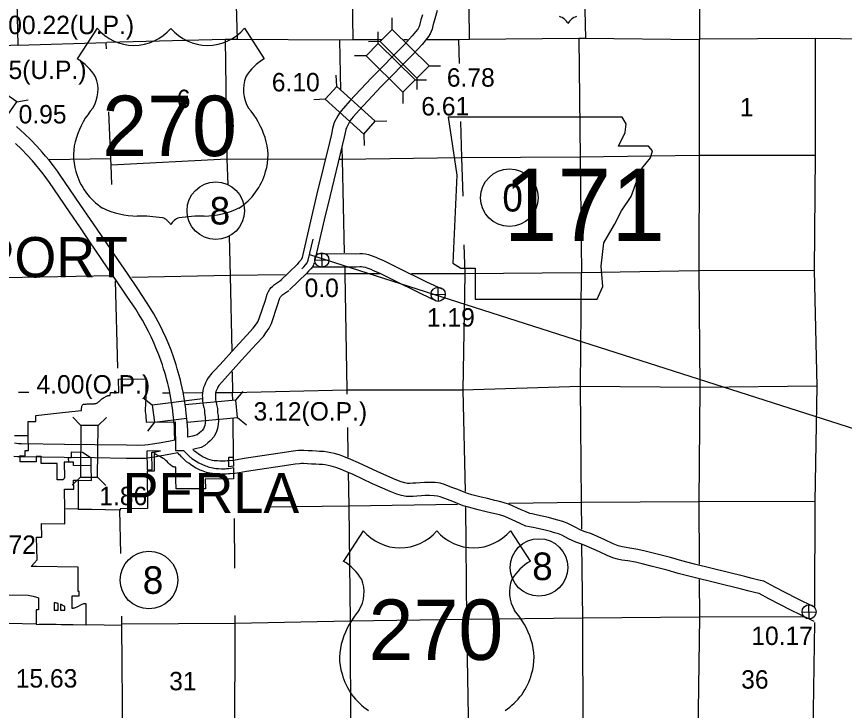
# Model space of a CAD drawing. Extents: x 369523 to 838377, y 495025 to 936819.
# Drawn here: x 666534 to 704526, y 855771 to 887609 of the extents above; entities that cross this region are included whole.
import ezdxf

# ---------------------------------------------------------------- set-up
doc = ezdxf.new("R2010")
doc.units = 0
for name, color, linetype in [('22', 7, 'Continuous'), ('6', 7, 'Continuous'), ('DSN_BRDG_Annotation', 7, 'Continuous'), ('DSN_DRFT_Common-Annotations', 7, 'Continuous'), ('DSN_DRFT_Common-Line', 7, 'Continuous'), ('DSN_DRFT_Junk-No-Plot', 7, 'Continuous'), ('Level 1', 7, 'Continuous'), ('Level 11', 7, 'Continuous'), ('Level 15', 7, 'Continuous'), ('Level 2', 7, 'Continuous'), ('Level 21', 7, 'Continuous'), ('Level 22', 7, 'Continuous'), ('Level 6', 7, 'Continuous')]:
    doc.layers.add(name, color=color, linetype=linetype)

msp = doc.modelspace()

# ---------------------------------------------------------------- linework, layer by layer
at = {"layer": '22'}
msp.add_lwpolyline([(686340, 882997), (686740, 880332), (686562, 876291), (686917, 876069), (687583, 876069), (687583, 874648), (693179, 874648), (693445, 875225), (693357, 876158), (693490, 877224), (693978, 878067), (694289, 878689), (694733, 879355), (695000, 880066), (695222, 880643), (695622, 881132), (695710, 881442), (695533, 881665), (694156, 881665), (694467, 882286), (694511, 882686), (694327, 882993)], close=True, dxfattribs=at)
at = {"layer": '6'}
for p, q in [((670232, 887074), (669323, 885669)), ((676988, 887074), (677897, 885669)), ((682441, 864020), (681532, 862614)), ((689197, 864020), (690106, 862614))]:
    msp.add_line(p, q, dxfattribs=at)
for centre, radius, start, end in [((691264, 886987), 651, 28.0342, 72.9864), ((692413, 886987), 651, 107.0136, 151.9658), ((671924, 888498), 2211, 220.075, 319.6701), ((675296, 888498), 2211, 220.3299, 319.925), ((668136, 883629), 2361, 30.7809, 59.9883), ((679084, 883629), 2361, 120.0117, 149.2191), ((668655, 884251), 1618, 328.8105, 21.2108), ((678564, 884251), 1618, 158.7892, 211.1895), ((672887, 880934), 3776, 138.9565, 162.6913), ((674332, 880934), 3776, 17.3087, 41.0435), ((671641, 881243), 2495, 160.9576, 197.3819), ((675579, 881243), 2495, 342.6181, 19.0424), ((672047, 881250), 2887, 195.1074, 237.1312), ((675173, 881250), 2887, 302.8688, 344.8926), ((672101, 882160), 3707, 244.0771, 269.5779), ((675119, 882160), 3707, 270.4221, 295.9229), ((672186, 871664), 6790, 81.1942, 90.9539), ((673035, 877752), 651, 28.0342, 72.9864), ((674184, 877752), 651, 107.0136, 151.9658), ((675033, 871664), 6790, 89.0461, 98.8058), ((684133, 865443), 2211, 220.075, 319.6701), ((687505, 865443), 2211, 220.3299, 319.925), ((680345, 860574), 2361, 30.7809, 59.9883), ((691293, 860574), 2361, 120.0117, 149.2191), ((680864, 861197), 1618, 328.8105, 21.2108), ((690773, 861197), 1618, 158.7892, 211.1895), ((685096, 857880), 3776, 138.9565, 162.6913), ((686541, 857880), 3776, 17.3087, 41.0435), ((683850, 858189), 2495, 160.9576, 197.3819), ((687788, 858189), 2495, 342.6181, 19.0424), ((684256, 858196), 2887, 195.1074, 237.1312), ((687382, 858196), 2887, 302.8688, 344.8926)]:
    msp.add_arc(centre, radius, start, end, dxfattribs=at)
at = {"layer": 'DSN_DRFT_Common-Annotations'}
for p, q in [((679917, 876431), (680140, 877392)), ((679978, 876695), (712169, 866394)), ((680552, 876114), (680537, 876764)), ((680219, 876431), (680870, 876447)), ((685890, 874542), (685875, 875193)), ((685557, 874860), (686208, 874875)), ((702912, 859968), (702897, 860619)), ((702579, 860286), (703230, 860301))]:
    msp.add_line(p, q, dxfattribs=at)
msp.add_lwpolyline([(679631, 876034), (679716, 876133), (679809, 876228), (679872, 876310), (679896, 876386), (679917, 876431)], dxfattribs=at)
for centre in [(680545, 876439), (685883, 874867), (702904, 860294)]:
    msp.add_circle(centre, 326, dxfattribs=at)
at = {"layer": 'DSN_DRFT_Common-Line'}
for centre in [(689150, 879297), (675677, 878702), (690508, 862333), (672609, 861753)]:
    msp.add_circle(centre, 1320, dxfattribs=at)
at = {"layer": 'Level 1'}
for points in [[(680304, 876732), (682106, 876729), (682289, 876737), (682411, 876734), (682540, 876717), (682680, 876687), (682807, 876648), (683028, 876566), (683146, 876507), (683336, 876431), (683492, 876360), (684051, 876080), (685345, 875444), (686052, 875113)], [(680119, 876132), (682119, 876129), (682294, 876137), (682364, 876135), (682439, 876125), (682528, 876106), (682613, 876080), (682790, 876014), (682901, 875959), (683100, 875880), (683233, 875819), (683784, 875542), (685086, 874903), (685797, 874569)]]:
    msp.add_lwpolyline(points, dxfattribs=at)
at = {"layer": 'Level 11'}
for points in [[(685836, 887884), (685736, 887512), (685667, 887295), (685657, 887256), (685601, 887032), (685564, 886920), (685512, 886813), (685441, 886690), (685316, 886534), (685148, 886327), (684756, 885901), (683255, 884384), (682273, 883331), (681988, 883015), (681909, 882915), (681850, 882840), (681798, 882755), (681670, 882508), (681643, 882426), (681628, 882355), (681574, 882075), (681469, 881688), (680904, 879343), (680654, 878284), (680210, 876365)], [(685160, 887681), (685088, 887455), (685074, 887398), (685024, 887199), (685007, 887147), (684982, 887096), (684944, 887029), (684849, 886910), (684694, 886720), (684322, 886315), (682823, 884800), (681831, 883736), (681530, 883403), (681436, 883285), (681357, 883182), (681276, 883052), (681116, 882743), (681062, 882583), (681040, 882473), (680989, 882211), (680888, 881837), (680320, 879482), (680070, 878421), (679625, 876500)], [(674397, 868307), (674388, 868607), (674375, 868845), (674363, 869011), (674324, 869417), (674306, 869558), (674299, 869613), (674224, 870107), (674173, 870381), (674132, 870577), (674086, 870780), (674053, 870923), (673998, 871136), (673955, 871293), (673911, 871442), (673857, 871624), (673795, 871813), (673732, 871998), (673624, 872303), (673485, 872644), (673394, 872853), (673248, 873170), (673127, 873432), (672836, 873975), (672642, 874292), (672503, 874511), (672098, 875113), (671620, 875814), (671208, 876418), (670399, 877605), (669931, 878292), (669489, 878942), (668969, 879704), (668541, 880328), (668417, 880510), (668229, 880762), (668030, 881018), (667869, 881211), (667715, 881394), (667459, 881669), (667187, 881951), (666895, 882232), (666529, 882559)], [(673800, 868170), (673789, 868582), (673776, 868807), (673765, 868960), (673727, 869351), (673711, 869481), (673705, 869528), (673632, 870007), (673584, 870265), (673546, 870450), (673501, 870645), (673470, 870780), (673418, 870982), (673377, 871130), (673336, 871273), (673284, 871445), (673226, 871623), (673165, 871800), (673063, 872089), (672931, 872412), (672846, 872608), (672704, 872918), (672590, 873164), (672315, 873677), (672132, 873975), (672001, 874183), (671601, 874777), (671124, 875476), (670712, 876080), (669903, 877268), (669436, 877954), (668993, 878604), (668473, 879366), (668047, 879989), (667929, 880160), (667752, 880398), (667562, 880642), (667410, 880826), (667266, 880996), (667024, 881256), (666763, 881526), (666487, 881792)], [(679645, 876558), (679616, 876495), (679602, 876452), (679582, 876426), (679494, 876335), (679412, 876240), (678648, 875503)], [(680190, 876307), (680176, 876277), (680160, 876224), (680124, 876145), (680035, 876031), (679938, 875931), (679850, 875828), (679064, 875071)], [(676028, 871820), (676406, 872239), (677094, 872990), (677396, 873319), (677494, 873451), (677605, 873609), (677673, 873751), (677958, 874597), (678037, 874866), (678097, 874998), (678158, 875096), (678218, 875170), (678277, 875227), (678369, 875317), (678686, 875534)], [(676474, 871419), (676850, 871836), (677536, 872584), (677859, 872936), (677981, 873099), (678124, 873305), (678230, 873524), (678530, 874416), (678601, 874656), (678628, 874715), (678648, 874747), (678661, 874763), (678695, 874797), (678751, 874851), (679026, 875039)], [(676026, 871818), (675654, 871395), (675502, 871242), (675331, 871030), (675261, 870925), (675208, 870805), (675167, 870717), (675113, 870593), (675078, 870454), (675060, 870313), (675059, 870221), (675060, 870130), (675070, 869955), (675100, 869773), (675128, 869667), (675153, 869554), (675157, 869427), (675170, 869323), (675189, 869233), (675192, 869153), (675198, 869067), (675189, 868970), (675173, 868848), (675148, 868774), (675118, 868700), (675109, 868685), (675047, 868613), (675002, 868569), (674923, 868504), (674827, 868423), (674778, 868396), (674614, 868352), (674397, 868307)], [(676477, 871421), (676093, 870985), (675950, 870841), (675815, 870675), (675788, 870634), (675754, 870556), (675714, 870471), (675683, 870400), (675669, 870343), (675659, 870270), (675659, 870223), (675660, 870153), (675668, 870020), (675687, 869898), (675711, 869809), (675751, 869630), (675756, 869473), (675762, 869421), (675786, 869308), (675791, 869187), (675800, 869062), (675786, 868902), (675760, 868714), (675712, 868567), (675654, 868426), (675594, 868329), (675532, 868257)], [(673800, 868170), (673506, 868116), (673080, 868042), (672765, 867985), (672574, 867951), (672416, 867937), (672071, 867931), (671573, 867938), (670121, 867957), (668725, 867971)], [(675523, 868247), (675484, 868201), (675403, 868122), (675308, 868044), (675168, 867925), (675002, 867835), (674753, 867768), (674623, 867741)], [(668727, 867971), (666766, 868001), (666619, 868006), (666441, 868028)], [(678938, 867619), (676981, 867327), (676663, 867268), (676476, 867244), (676297, 867226), (676206, 867225), (676108, 867209), (676028, 867207), (675937, 867206), (675869, 867203), (675756, 867218), (675602, 867231), (675525, 867244), (675422, 867268), (675308, 867308), (675190, 867356), (675099, 867395), (675052, 867420), (674957, 867483), (674876, 867536), (674798, 867600), (674712, 867656), (674623, 867741)], [(668718, 867371), (666752, 867401), (666572, 867407), (666409, 867427)], [(673939, 867586), (673611, 867525), (673185, 867452), (672870, 867394), (672654, 867356), (672449, 867337), (672071, 867330), (671565, 867338), (670114, 867357), (668719, 867371)], [(679027, 867026), (677080, 866735), (676756, 866675), (676544, 866648), (676332, 866627), (676259, 866625), (676161, 866610), (676038, 866608), (675954, 866606), (675841, 866602), (675690, 866622), (675528, 866636), (675408, 866655), (675255, 866691), (675095, 866747), (674959, 866802), (674841, 866853), (674743, 866905), (674627, 866982), (674522, 867051), (674442, 867116), (674338, 867184), (674216, 867300), (674108, 867409), (674054, 867471), (674018, 867501), (673939, 867586)], [(701335, 861428), (700819, 861704), (700601, 861755), (700296, 861825), (699954, 861914), (697648, 862488), (697059, 862636), (696544, 862792), (695808, 862978), (695386, 863083), (695048, 863157), (694677, 863224), (694414, 863258), (694263, 863290), (694143, 863327), (693907, 863416), (693528, 863593), (692920, 863868), (692630, 863974), (692431, 864046), (692133, 864189), (691807, 864359), (691595, 864440), (691379, 864504), (691200, 864554), (690940, 864625), (690445, 864734), (690194, 864785), (690093, 864806), (689918, 864883), (689694, 864983), (689152, 865226), (688871, 865318), (688701, 865362), (688484, 865408), (688151, 865489), (687853, 865554), (687433, 865669), (687227, 865729), (686991, 865821), (686777, 865912), (686509, 866007), (686177, 866132), (685979, 866194), (685744, 866225), (685504, 866234), (685251, 866235), (685055, 866213), (684864, 866199), (684713, 866193), (684580, 866187), (684470, 866190), (684352, 866212), (684181, 866267), (683904, 866372), (683116, 866718), (682228, 867140), (681872, 867292), (681612, 867394), (681390, 867478), (681130, 867563), (680956, 867598), (680804, 867627), (680631, 867656), (680436, 867657), (680300, 867665), (680097, 867678), (679917, 867685), (679715, 867701), (679580, 867699), (679472, 867691), (679234, 867668), (678933, 867618)], [(701052, 860899), (700607, 861137), (700465, 861170), (700153, 861243), (699806, 861332), (697503, 861906), (696898, 862057), (696383, 862214), (695661, 862396), (695250, 862499), (694931, 862568), (694586, 862631), (694313, 862666), (694112, 862709), (693948, 862759), (693674, 862863), (693278, 863048), (692693, 863312), (692425, 863410), (692198, 863492), (691865, 863653), (691560, 863811), (691403, 863872), (691214, 863927), (691040, 863976), (690796, 864042), (690321, 864147), (690072, 864197), (689909, 864232), (689675, 864334), (689449, 864435), (688935, 864666), (688702, 864742), (688564, 864778), (688352, 864822), (688016, 864904), (687710, 864971), (687269, 865092), (687033, 865161), (686764, 865266), (686560, 865353), (686303, 865443), (685981, 865565), (685850, 865606), (685693, 865626), (685491, 865634), (685284, 865635), (685110, 865615), (684898, 865600), (684738, 865593), (684584, 865587), (684407, 865592), (684205, 865629), (683983, 865701), (683677, 865816), (682867, 866172), (681982, 866593), (681645, 866736), (681395, 866835), (681191, 866912), (680978, 866982), (680840, 867010), (680699, 867036), (680580, 867056), (680417, 867057), (680264, 867066), (680065, 867079), (679881, 867086), (679696, 867101), (679607, 867100), (679524, 867093), (679312, 867073), (679031, 867027)], [(703150, 860515), (702338, 860904), (701333, 861430)], [(703135, 859858), (703132, 859859), (702956, 859943), (702069, 860367), (701055, 860898)]]:
    msp.add_lwpolyline(points, dxfattribs=at)
at = {"layer": 'Level 15'}
for points in [[(670675, 886408), (666595, 886277)], [(670657, 886123), (670646, 886379)], [(681360, 886533), (676659, 886561), (676113, 886563), (670674, 886424)], [(683278, 886545), (681983, 886544), (681360, 886533)], [(684473, 886546), (684301, 886546)], [(697893, 886574), (697853, 886543), (692638, 886605), (692336, 886597), (687315, 886556), (686816, 886548), (685348, 886547)], [(670902, 879896), (670870, 880793), (670856, 881076), (670770, 883238)], [(671175, 871483), (671067, 875484)], [(671314, 862972), (671281, 864960)], [(671366, 859929), (671363, 860095)], [(671510, 848165), (671540, 848968), (671530, 849062), (671412, 854376), (671372, 859672), (671369, 859726), (671366, 859929)]]:
    msp.add_lwpolyline(points, dxfattribs=at)
at = {"layer": 'Level 2'}
for points in [[(666524, 888911), (666599, 886299), (665612, 886250), (665246, 886232), (664293, 886201)], [(671293, 864959), (669950, 864987), (669378, 864998), (669383, 866338), (669969, 866329), (669962, 867001), (669959, 867347), (669557, 867612), (669043, 867624), (669040, 867362), (668902, 867365), (668911, 867161), (668720, 867164), (668730, 866451), (668728, 866442), (668725, 866434), (668718, 866421), (668710, 866409), (668698, 866396), (668686, 866384), (668671, 866372), (668653, 866359), (668637, 866357), (668620, 866356), (668597, 866355), (668561, 866354), (668403, 866360), (668395, 867100), (667663, 867107), (667662, 867417), (667434, 867419), (667436, 867174), (666702, 867175), (666704, 867463), (666928, 867461), (666926, 867698), (667076, 867697), (667070, 868367), (667064, 869028), (667420, 869029), (667417, 869308), (668092, 869376), (668780, 869450), (669512, 869532), (669509, 869582), (669508, 869599), (669508, 869615), (669510, 869633), (669523, 869695), (669533, 869730), (669544, 869765), (669554, 869792), (669559, 869801), (669569, 869809), (669579, 869814), (669601, 869818), (669625, 869822), (669688, 869828), (669727, 869832), (669769, 869835), (669816, 869837), (669889, 869839), (670048, 869839), (670074, 869841), (670106, 869845), (670129, 869849), (670154, 869854), (670178, 869861), (670196, 869867), (670217, 869877), (670241, 869889), (670264, 869904), (670292, 869925), (670321, 869949), (670422, 870037), (670455, 870063), (670478, 870080), (670527, 870115), (670555, 870132), (670661, 870191), (670686, 870203), (670709, 870213), (670727, 870220), (670741, 870223), (670763, 870225), (670783, 870226), (670800, 870226), (670814, 870225), (670823, 870224), (670829, 870256), (670836, 870290), (670838, 870312), (670839, 870334), (670839, 870349), (670839, 870360), (671227, 870362), (671211, 870976), (672464, 870987), (672473, 870327), (672474, 870238)], [(672474, 870238), (672465, 870165), (672459, 870090), (672457, 869837), (672449, 869735), (672443, 869671), (672439, 869604), (672436, 869536), (672439, 869479), (672444, 869417), (672461, 869282), (672471, 869190), (672479, 869087), (672486, 868994), (673812, 869011), (673831, 867691), (674194, 867696), (674317, 867572), (674392, 867501), (674456, 867441), (674505, 867398), (674531, 867374), (674584, 867335), (674649, 867290), (674780, 867204), (674897, 867132), (674934, 867112), (675042, 867065), (675198, 866999), (675260, 866977), (675330, 866954), (675387, 866939), (675472, 866918), (675534, 866905), (675594, 866894), (675680, 866879), (675755, 866872), (675803, 866868), (675946, 866861), (676013, 866860), (676057, 866860), (676114, 866863), (676172, 866869), (676255, 866879), (676358, 866895), (676483, 866917), (676490, 866405), (675195, 866388), (675202, 865935), (673857, 865935), (673850, 866371), (673842, 866932), (673824, 866933), (673801, 866935), (673776, 866938), (673748, 866944), (673713, 866956), (673688, 866969), (673645, 866996), (673627, 867008), (673607, 867025), (673574, 867056), (673494, 867138), (673444, 867188), (673386, 867241), (673347, 867276), (673307, 867309), (673269, 867336), (673222, 867363), (673160, 867398), (673100, 867432), (673044, 867460), (672930, 867518), (672843, 867560), (672855, 866753), (672525, 866749), (672549, 865035), (671292, 865019), (671293, 864959)], [(667070, 868367), (666443, 868372)], [(668911, 867161), (668720, 867164), (668730, 866451), (668728, 866442), (668725, 866434), (668718, 866421), (668710, 866409), (668698, 866396), (668686, 866384), (668671, 866372), (668653, 866359), (668637, 866357), (668620, 866356), (668597, 866355), (668561, 866354), (668403, 866360), (668395, 867100), (667663, 867107), (667662, 867417), (667434, 867419), (667436, 867174), (666702, 867175), (666704, 867463), (666928, 867461), (666926, 867698), (667076, 867697), (667070, 868367)], [(669140, 867156), (668911, 867161)], [(669142, 867010), (669140, 867156)], [(669962, 867001), (669142, 867010)], [(669969, 866329), (669962, 867001)], [(669158, 865918), (669152, 866341)], [(669152, 866341), (669383, 866338)], [(669383, 866338), (669969, 866329)], [(668751, 865011), (668738, 865924)], [(668738, 865924), (669158, 865918)], [(668752, 864337), (668751, 865011)], [(667687, 863722), (667683, 864353)], [(667683, 864353), (668752, 864337)], [(666128, 861070), (667071, 861057), (667291, 861011), (667442, 860975), (667538, 860945), (667536, 860389), (667440, 860391), (667438, 859730), (669736, 859696), (669728, 860666), (669698, 860670), (669675, 860670), (669641, 860666), (669611, 860659), (669578, 860648), (669536, 860629), (669298, 860511), (669221, 860479), (669188, 860468), (669149, 860459), (669114, 860453), (669081, 860453), (669079, 861029), (669402, 861024), (669401, 861235), (669368, 861236), (669355, 862347), (667446, 862376), (667211, 862379), (667474, 862683), (667450, 863726)], [(667450, 863726), (667687, 863722)]]:
    msp.add_lwpolyline(points, dxfattribs=at)
for points in [[(672754, 866808), (672743, 867613), (672765, 867615), (672807, 867619), (672851, 867624), (672892, 867630), (672932, 867637), (672994, 867650), (673132, 867682), (672511, 867675), (672524, 866805)], [(676274, 866942), (676268, 867387), (676476, 867390), (676482, 866974)], [(668254, 860379), (668445, 860376), (668445, 860681), (668403, 860690), (668360, 860699), (668321, 860704), (668281, 860706), (668253, 860709)], [(668757, 860372), (668757, 860538), (668545, 860643), (668545, 860375)]]:
    msp.add_lwpolyline(points, close=True, dxfattribs=at)
at = {"layer": 'Level 21'}
for p, q in [((683773, 887023), (683770, 887551)), ((683132, 886375), (683130, 886903)), ((683216, 886460), (682688, 886457)), ((682575, 885813), (682047, 885810)), ((685462, 885352), (685990, 885354)), ((681233, 884399), (681207, 884926)), ((684821, 884704), (685349, 884707)), ((684905, 884789), (684908, 884261)), ((684264, 884141), (684267, 883613)), ((666543, 883700), (667063, 883792)), ((680702, 883812), (680174, 883785)), ((682995, 882805), (683523, 882832)), ((682464, 882218), (682490, 881690)), ((676602, 870007), (676939, 870412)), ((672764, 869781), (672348, 870106)), ((669486, 868851), (669116, 869228)), ((670278, 868843), (670655, 869213)), ((672861, 868994), (672536, 868578)), ((676674, 869218), (677080, 868880)), ((669462, 866475), (669085, 866106)), ((670254, 866468), (670624, 866090))]:
    msp.add_line(p, q, dxfattribs=at)
for points in [[(683216, 886460), (684905, 884789), (685462, 885352), (683773, 887023)], [(684821, 884704), (683132, 886375), (682575, 885813), (684264, 884141)], [(665185, 881750), (666543, 883700), (665893, 884152), (664535, 882203)], [(682995, 882805), (681233, 884399), (680702, 883812), (682464, 882218)], [(670254, 866468), (670278, 868843), (669486, 868851), (669462, 866475)]]:
    msp.add_lwpolyline(points, close=True, dxfattribs=at)
for points in [[(675064, 870063), (672764, 869781), (672861, 868994), (674347, 869177)], [(674363, 869006), (676674, 869218), (676602, 870007), (674271, 869793)]]:
    msp.add_lwpolyline(points, dxfattribs=at)
at = {"layer": 'Level 22'}
for points in [[(692414, 898567), (692417, 897174), (692524, 891900), (692638, 886605)], [(676498, 892050), (676505, 891819), (676659, 886561)], [(681983, 886544), (681947, 888607)], [(687315, 886556), (687302, 888039)], [(676113, 886563), (676191, 881065), (676223, 879903)], [(681360, 886533), (681406, 884229)], [(686816, 886548), (686845, 885450)], [(692336, 886597), (692399, 881122), (692459, 875864)], [(697853, 886543), (697855, 881238), (697840, 875941)], [(686914, 882789), (686957, 881145), (687006, 879365)], [(681459, 881571), (681469, 881056), (681575, 876761)], [(670856, 881076), (668025, 881036)], [(680698, 881057), (676191, 881061), (670870, 880793)], [(681469, 881056), (681351, 881057)], [(703185, 881236), (697849, 881238), (692385, 881164), (686944, 881133), (681469, 881056)], [(676289, 877532), (676339, 875711), (676410, 872262)], [(687066, 877129), (687102, 875797)], [(681592, 876093), (681599, 875811)], [(670891, 875710), (665975, 875615), (664666, 875637)], [(678862, 875766), (676335, 875725), (671824, 875639)], [(681599, 875811), (679814, 875782)], [(683199, 875810), (681599, 875811)], [(681599, 875811), (681687, 870471), (681690, 870278)], [(703140, 875954), (697824, 875947), (692439, 875858), (687090, 875807), (684653, 875809)], [(687102, 875797), (687010, 870463), (687123, 865814)], [(692473, 864083), (692457, 865313), (692406, 870631), (692459, 875864)], [(697840, 875941), (697896, 870587), (697848, 865340), (697859, 862483)], [(676430, 871313), (676450, 870349)], [(681687, 870471), (676450, 870349), (675671, 870344)], [(703263, 870646), (697896, 870587), (692406, 870631), (687010, 870463), (681687, 870471)], [(667104, 870358), (666619, 870356)], [(673568, 870331), (673232, 870329)], [(675043, 870340), (674191, 870335)], [(676455, 869993), (676450, 870349)], [(676495, 867280), (676467, 869199)], [(681716, 868755), (681739, 867391)], [(681751, 866700), (681778, 865140), (681840, 859861), (681862, 854539)], [(681778, 865140), (678097, 865098)], [(686775, 865225), (681778, 865140)], [(687139, 865113), (687188, 859937), (687271, 854612)], [(703161, 865364), (697848, 865340), (692457, 865313), (689129, 865262)], [(669368, 865006), (668795, 865018)], [(669975, 864994), (669950, 864994)], [(676546, 862293), (676531, 864577)], [(692543, 854698), (692524, 860004), (692482, 863381)], [(697862, 861781), (697869, 860046), (697800, 854717)], [(676544, 854396), (676563, 859762), (676561, 860126)], [(667443, 859731), (666147, 859756)], [(681840, 859861), (676563, 859762), (671369, 859726)], [(702652, 860061), (697869, 860046), (692524, 860004), (687188, 859937), (681840, 859861)], [(669137, 859698), (667584, 859728)], [(671372, 859672), (669745, 859696)]]:
    msp.add_lwpolyline(points, dxfattribs=at)
at = {"layer": 'Level 6'}
for points in [[(706663, 886551), (703182, 886595), (697893, 886574), (697867, 891894), (697811, 897211), (697800, 902537), (697751, 907812), (692370, 907929), (687012, 907856), (685816, 907832)], [(703182, 886595), (703185, 881236), (703140, 875954)], [(703140, 875954), (703263, 870646), (703161, 865364), (703158, 860541)], [(703154, 859814), (703079, 854763), (703134, 849444), (703124, 849346), (703188, 844226), (703187, 844170), (703163, 838855), (703201, 833458), (703217, 828127), (703209, 826735)]]:
    msp.add_lwpolyline(points, dxfattribs=at)

# ---------------------------------------------------------------- texts
at = {"layer": '22'}
msp.add_text('171', height=3326.4, dxfattribs=at).set_placement((688878, 877310))
at = {"layer": '6'}
for p in [(670466, 881208), (682686, 858089)]:
    msp.add_text('270', height=2772, dxfattribs=at).set_placement(p)
at = {"layer": 'DSN_BRDG_Annotation'}
for s, p in [('0.0', (679753, 874740)), ('1.19', (685366, 873385)), ('10.17', (700252, 858775))]:
    msp.add_text(s, height=844.8, dxfattribs=at).set_placement(p)
at = {"layer": 'DSN_DRFT_Common-Annotations'}
for s, p in [('ROCKPORT', (657647, 875644)), ('PERLA', (671403, 864825))]:
    msp.add_text(s, height=1848, dxfattribs=at).set_placement(p)
at = {"layer": 'DSN_DRFT_Common-Line'}
for s, p in [('0', (688827, 878664)), ('8', (675394, 878068)), ('8', (690197, 861751)), ('8', (672325, 861120))]:
    msp.add_text(s, height=1267, dxfattribs=at).set_placement(p)
at = {"layer": 'DSN_DRFT_Junk-No-Plot'}
for s, p in [('100.22(U.P.)', (665524, 886803)), ('99.65(U.P.)', (663968, 884745)), ('6.78', (686280, 884393)), ('6.10', (678248, 884177)), ('6.61', (685107, 883071)), ('0.95', (666628, 882705)), ('4.00(O.P.)', (667451, 870311)), ('3.12(O.P.)', (677411, 869072)), ('1.86', (670331, 865190)), ('16.72', (664594, 862955)), ('15.63', (666496, 856821))]:
    msp.add_text(s, height=844.8, dxfattribs=at).set_placement(p)
at = {"layer": 'Level 22'}
for s, height, p in [('6', 845, (673888, 883410)), ('1', 845, (699729, 883029)), ('31', 844.8, (673538, 856696)), ('36', 844.8, (699787, 856772))]:
    msp.add_text(s, height=height, dxfattribs=at).set_placement(p)

doc.saveas('drawing.dxf')
